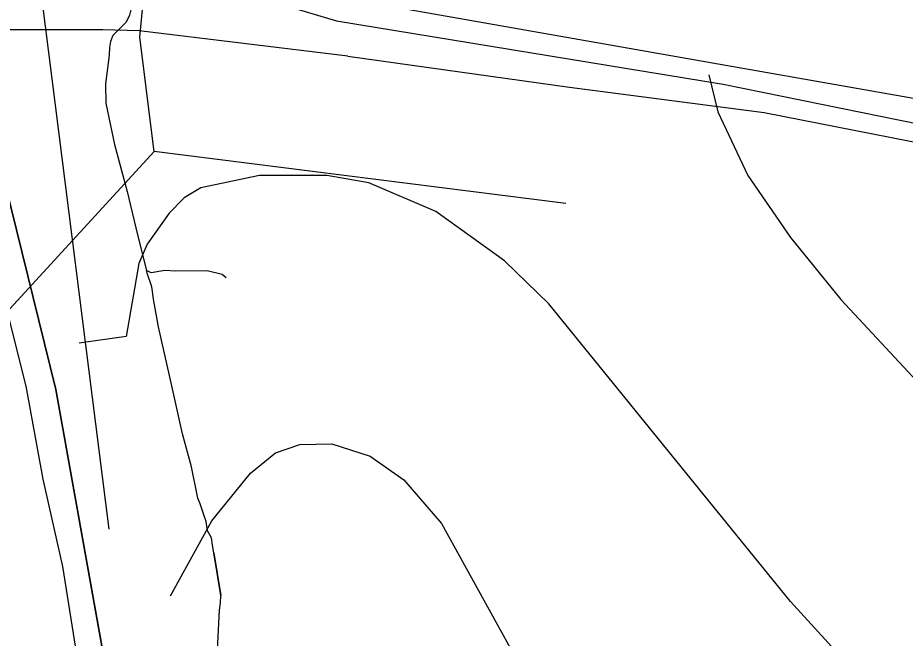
# Model space of a CAD drawing. Extents: x -662620 to -656370, y -1067090 to -1062990.
# Drawn here: x -657777.2 to -657625.9, y -1065071.2 to -1064965.4 of the extents above; entities that cross this region are included whole.
import ezdxf

# ---------------------------------------------------------------- set-up
doc = ezdxf.new("R2010")
doc.units = 0
for name, color, linetype in [('ELEK__VEDENÍ_VVN_-_NADZEMNÍ', 7, 'Continuous'), ('HRANICE_KATASTRÁLNÍHO_ÚZEMÍ', 7, 'Continuous'), ('OBVOD_PÚ', 7, 'Continuous'), ('OVOCNÝ_SAD_-_STÁVAJÍCÍ', 7, 'Continuous'), ('PLYNOVOD_-_STL', 7, 'Continuous'), ('SDELOVACÍ_VEDENÍ_-_PODZEMNÍ', 7, 'Continuous'), ('SILNICE_II__TŘÍDY_A_III__TŘÍDY', 7, 'Continuous'), ('VRSTEVNICE_ZDŮRAZNĚNÁ', 7, 'Continuous'), ('VRSTEVNICE_ZÁKLADNÍ', 7, 'Continuous')]:
    doc.layers.add(name, color=color, linetype=linetype)

msp = doc.modelspace()

# ---------------------------------------------------------------- linework, layer by layer
at = {"layer": 'ELEK__VEDENÍ_VVN_-_NADZEMNÍ'}
for points in [[(-657753.89, -1064988.2), (-657756.35, -1064968.71), (-657749.29, -1064895.67), (-657740.91, -1064831.66), (-657732.94, -1064765.57), (-657730.83, -1064730.67), (-657728.07, -1064696.03), (-657724.44, -1064676.85)], [(-657753.89, -1064988.2), (-657798.12, -1065036.34), (-657810.4, -1065049.61)], [(-657683.73, -1064997.07), (-657753.89, -1064988.2)]]:
    msp.add_lwpolyline(points, dxfattribs=at)
at = {"layer": 'HRANICE_KATASTRÁLNÍHO_ÚZEMÍ'}
msp.add_lwpolyline([(-657801.1, -1065242), (-657784.77, -1065185.32), (-657780.84, -1065169.94), (-657769.43, -1065133.94), (-657765.09, -1065116.07), (-657762.48, -1065102.91), (-657761.19, -1065091.38), (-657761.23, -1065081.37), (-657770.7, -1065028.76), (-657779.32, -1064993.73), (-657780.59, -1064976.74), (-657781.12, -1064967.47), (-657781.25, -1064964.74), (-657781.15, -1064963.2), (-657765.95, -1064960.45), (-657739.84, -1064960.84), (-657722.86, -1064965.95), (-657656.92, -1064976.75), (-657589.9, -1064990.39)], dxfattribs=at)
at = {"layer": 'OBVOD_PÚ'}
for points in [[(-657762.66, -1064967.48), (-657781.12, -1064967.47)], [(-657756.45, -1064967.62), (-657762.66, -1064967.48)], [(-657720.9, -1064971.94), (-657756.45, -1064967.62)], [(-657720.9, -1064971.94), (-657683.14, -1064977.23)], [(-657683.14, -1064977.23), (-657649.97, -1064981.55)], [(-657649.97, -1064981.55), (-657587.73, -1064993.78)], [(-657779.32, -1064993.73), (-657770.7, -1065028.76)], [(-657770.7, -1065028.76), (-657761.23, -1065081.37)]]:
    msp.add_lwpolyline(points, dxfattribs=at)
at = {"layer": 'OVOCNÝ_SAD_-_STÁVAJÍCÍ'}
for p, q in [((-657779.32, -1064993.73), (-657770.7, -1065028.76)), ((-657770.7, -1065028.76), (-657761.23, -1065081.37))]:
    msp.add_line(p, q, dxfattribs=at)
msp.add_lwpolyline([(-657829.55, -1065101.02), (-657839.14, -1065059.47), (-657843.83, -1065039.54), (-657850.04, -1065010.04), (-657840.61, -1065003.69), (-657827.08, -1065000.6), (-657813.42, -1064997.91), (-657805.93, -1064996.39), (-657791.6, -1064994.12), (-657779.32, -1064993.73), (-657770.7, -1065028.76), (-657761.23, -1065081.37)], dxfattribs=at)
at = {"layer": 'PLYNOVOD_-_STL'}
msp.add_lwpolyline([(-657765.69, -1065082.82), (-657769.51, -1065058.93), (-657772.82, -1065044.02), (-657775.72, -1065028.18), (-657782.82, -1065000.08), (-657788.77, -1064986.26), (-657792.88, -1064977.85), (-657791.16, -1064972.47), (-657789.74, -1064963.37), (-657786.53, -1064951.05), (-657783.39, -1064936.74), (-657781.11, -1064920.64), (-657779, -1064906.39), (-657777.92, -1064894.36), (-657776.7, -1064885.18), (-657776.28, -1064882.29), (-657776.32, -1064881.15), (-657776.13, -1064879.92)], dxfattribs=at)
at = {"layer": 'SDELOVACÍ_VEDENÍ_-_PODZEMNÍ'}
for points in [[(-657755.84, -1064947.49), (-657756.21, -1064950.73), (-657756.39, -1064952.61), (-657757.74, -1064963.36), (-657758.13, -1064965), (-657758.69, -1064966.17), (-657759.66, -1064967.13), (-657760.96, -1064968.46), (-657761.37, -1064969.44), (-657761.51, -1064970.47), (-657761.57, -1064971.8), (-657762.2, -1064976.66), (-657762.17, -1064979.96), (-657760.65, -1064987.04), (-657758.51, -1064995.03), (-657756.75, -1065002.41), (-657755.24, -1065008.48)], [(-657755.84, -1064947.49), (-657756.21, -1064950.73), (-657756.39, -1064952.61), (-657757.74, -1064963.36), (-657758.13, -1064965), (-657758.69, -1064966.17), (-657759.66, -1064967.13), (-657760.96, -1064968.46), (-657761.37, -1064969.44), (-657761.51, -1064970.47), (-657761.57, -1064971.8), (-657762.2, -1064976.66), (-657762.17, -1064979.96), (-657760.65, -1064987.04), (-657758.51, -1064995.03), (-657756.75, -1065002.41), (-657755.24, -1065008.48)], [(-657755.84, -1064947.49), (-657756.21, -1064950.73), (-657756.39, -1064952.61), (-657757.74, -1064963.36), (-657758.13, -1064965), (-657758.69, -1064966.17), (-657759.66, -1064967.13), (-657760.96, -1064968.46), (-657761.37, -1064969.44), (-657761.51, -1064970.47), (-657761.57, -1064971.8), (-657762.2, -1064976.66), (-657762.17, -1064979.96), (-657760.65, -1064987.04), (-657758.51, -1064995.03), (-657756.75, -1065002.41), (-657755.24, -1065008.48)], [(-657755.84, -1064947.49), (-657756.21, -1064950.73), (-657756.39, -1064952.61), (-657757.74, -1064963.36), (-657758.13, -1064965), (-657758.69, -1064966.17), (-657759.66, -1064967.13), (-657760.96, -1064968.46), (-657761.37, -1064969.44), (-657761.51, -1064970.47), (-657761.57, -1064971.8), (-657762.2, -1064976.66), (-657762.17, -1064979.96), (-657760.65, -1064987.04), (-657758.51, -1064995.03), (-657756.75, -1065002.41), (-657755.24, -1065008.48)], [(-657743.36, -1065077.6), (-657742.81, -1065066.34), (-657742.63, -1065065.1), (-657742.54, -1065063.86), (-657743.74, -1065056.59), (-657743.95, -1065055.3), (-657744.17, -1065054.04), (-657744.81, -1065052.82), (-657745.06, -1065051.26), (-657745.51, -1065049.96), (-657746.08, -1065048.26), (-657746.46, -1065047.3), (-657747.57, -1065041.96), (-657749.09, -1065036.29), (-657750.92, -1065028.14), (-657753.16, -1065018.09), (-657753.99, -1065013.73), (-657754.33, -1065011.27), (-657755.13, -1065008.93), (-657755.24, -1065008.48)], [(-657743.36, -1065077.6), (-657742.81, -1065066.34), (-657742.63, -1065065.1), (-657742.54, -1065063.86), (-657743.74, -1065056.59), (-657743.95, -1065055.3), (-657744.17, -1065054.04), (-657744.81, -1065052.82), (-657745.06, -1065051.26), (-657745.51, -1065049.96), (-657746.08, -1065048.26), (-657746.46, -1065047.3), (-657747.57, -1065041.96), (-657749.09, -1065036.29), (-657750.92, -1065028.14), (-657753.16, -1065018.09), (-657753.99, -1065013.73), (-657754.33, -1065011.27), (-657755.13, -1065008.93), (-657755.24, -1065008.48)], [(-657741.65, -1065009.74), (-657742.33, -1065009.17), (-657744.86, -1065008.52), (-657750.25, -1065008.59), (-657752.1, -1065008.51), (-657754.43, -1065008.88), (-657755.24, -1065008.48)], [(-657743.36, -1065077.6), (-657742.81, -1065066.34), (-657742.63, -1065065.1), (-657742.54, -1065063.86), (-657743.74, -1065056.59), (-657743.95, -1065055.3), (-657744.17, -1065054.04), (-657744.81, -1065052.82), (-657745.06, -1065051.26), (-657745.51, -1065049.96), (-657746.08, -1065048.26), (-657746.46, -1065047.3), (-657747.57, -1065041.96), (-657749.09, -1065036.29), (-657750.92, -1065028.14), (-657753.16, -1065018.09), (-657753.99, -1065013.73), (-657754.33, -1065011.27), (-657755.13, -1065008.93), (-657755.24, -1065008.48)], [(-657743.36, -1065077.6), (-657742.81, -1065066.34), (-657742.63, -1065065.1), (-657742.54, -1065063.86), (-657743.74, -1065056.59), (-657743.95, -1065055.3), (-657744.17, -1065054.04), (-657744.81, -1065052.82), (-657745.06, -1065051.26), (-657745.51, -1065049.96), (-657746.08, -1065048.26), (-657746.46, -1065047.3), (-657747.57, -1065041.96), (-657749.09, -1065036.29), (-657750.92, -1065028.14), (-657753.16, -1065018.09), (-657753.99, -1065013.73), (-657754.33, -1065011.27), (-657755.13, -1065008.93), (-657755.24, -1065008.48)], [(-657741.65, -1065009.74), (-657742.33, -1065009.17), (-657744.86, -1065008.52), (-657750.25, -1065008.59), (-657752.1, -1065008.51), (-657754.43, -1065008.88), (-657755.24, -1065008.48)], [(-657743.74, -1065056.59), (-657742.54, -1065063.86)], [(-657743.74, -1065056.59), (-657742.54, -1065063.86)]]:
    msp.add_lwpolyline(points, dxfattribs=at)
at = {"layer": 'SILNICE_II__TŘÍDY_A_III__TŘÍDY'}
for points in [[(-658555.07, -1063074.05), (-658540.5, -1063108.4), (-658397.92, -1063563.2), (-658298.44, -1064021.1), (-658133.44, -1064101.46), (-658076.09, -1064145.83), (-658032.54, -1064204.21), (-657875.16, -1064438.43), (-657747.41, -1064633.76), (-657735.37, -1064671.72), (-657740.93, -1064805.95), (-657767.12, -1064860.62), (-657773.05, -1064962.28), (-657761.64, -1065052.54)], [(-656503.21, -1065204.94), (-656518.95, -1065181.8), (-656633.74, -1065079.97), (-656784.63, -1064984.62), (-656982.74, -1064868.9), (-657019.77, -1064858.72), (-657063.28, -1064864.27), (-657281.76, -1064905.93), (-657326.19, -1064914.26), (-657364.15, -1064923.52), (-657517.89, -1064997.91), (-657772.52, -1064953.08)]]:
    msp.add_lwpolyline(points, dxfattribs=at)
at = {"layer": 'VRSTEVNICE_ZDŮRAZNĚNÁ'}
msp.add_lwpolyline([(-657659.38, -1064975.12), (-657657.83, -1064981.42), (-657652.76, -1064992.27), (-657645.47, -1065002.85), (-657636.89, -1065013.42), (-657621.6, -1065029.86), (-657578.64, -1065069.5)], dxfattribs=at)
at = {"layer": 'VRSTEVNICE_ZÁKLADNÍ'}
for points in [[(-657583.81, -1065118.97), (-657615.31, -1065095.47), (-657627.32, -1065084.75), (-657645.47, -1065064.88), (-657686.63, -1065014.14), (-657694.21, -1065006.85), (-657705.93, -1064998.42), (-657717.36, -1064993.56), (-657724.51, -1064992.27), (-657735.94, -1064992.27), (-657745.95, -1064994.41), (-657748.81, -1064996.13), (-657751.38, -1064998.7), (-657755.1, -1065003.99), (-657756.53, -1065007.28), (-657758.67, -1065019.71), (-657766.67, -1065020.86)], [(-657583.81, -1065118.97), (-657615.31, -1065095.47), (-657627.32, -1065084.75), (-657645.47, -1065064.88), (-657686.63, -1065014.14), (-657694.21, -1065006.85), (-657705.93, -1064998.42), (-657717.36, -1064993.56), (-657724.51, -1064992.27), (-657735.94, -1064992.27), (-657745.95, -1064994.41), (-657748.81, -1064996.13), (-657751.38, -1064998.7), (-657755.1, -1065003.99), (-657756.53, -1065007.28), (-657758.67, -1065019.71), (-657766.67, -1065020.86)], [(-657751.12, -1065063.94), (-657744.09, -1065051.16), (-657737.52, -1065043.01), (-657733.23, -1065039.58), (-657729.08, -1065038.15), (-657723.65, -1065038.01), (-657717.08, -1065040.15), (-657711.36, -1065044.15), (-657704.93, -1065051.59), (-657690.49, -1065077.74), (-657682.63, -1065090.04), (-657677.34, -1065096.75), (-657668.48, -1065104.33), (-657647.61, -1065116.34), (-657636.18, -1065124.34), (-657630.46, -1065129.34), (-657623.46, -1065137.63), (-657615.59, -1065150.07), (-657597.58, -1065182.94), (-657592.15, -1065189.8), (-657586.29, -1065195.23)], [(-657751.12, -1065063.94), (-657744.09, -1065051.16), (-657737.52, -1065043.01), (-657733.23, -1065039.58), (-657729.08, -1065038.15), (-657723.65, -1065038.01), (-657717.08, -1065040.15), (-657711.36, -1065044.15), (-657704.93, -1065051.59), (-657690.49, -1065077.74), (-657682.63, -1065090.04), (-657677.34, -1065096.75), (-657668.48, -1065104.33), (-657647.61, -1065116.34), (-657636.18, -1065124.34), (-657630.46, -1065129.34), (-657623.46, -1065137.63), (-657615.59, -1065150.07), (-657597.58, -1065182.94), (-657592.15, -1065189.8), (-657586.29, -1065195.23)]]:
    msp.add_lwpolyline(points, dxfattribs=at)

doc.saveas('drawing.dxf')
